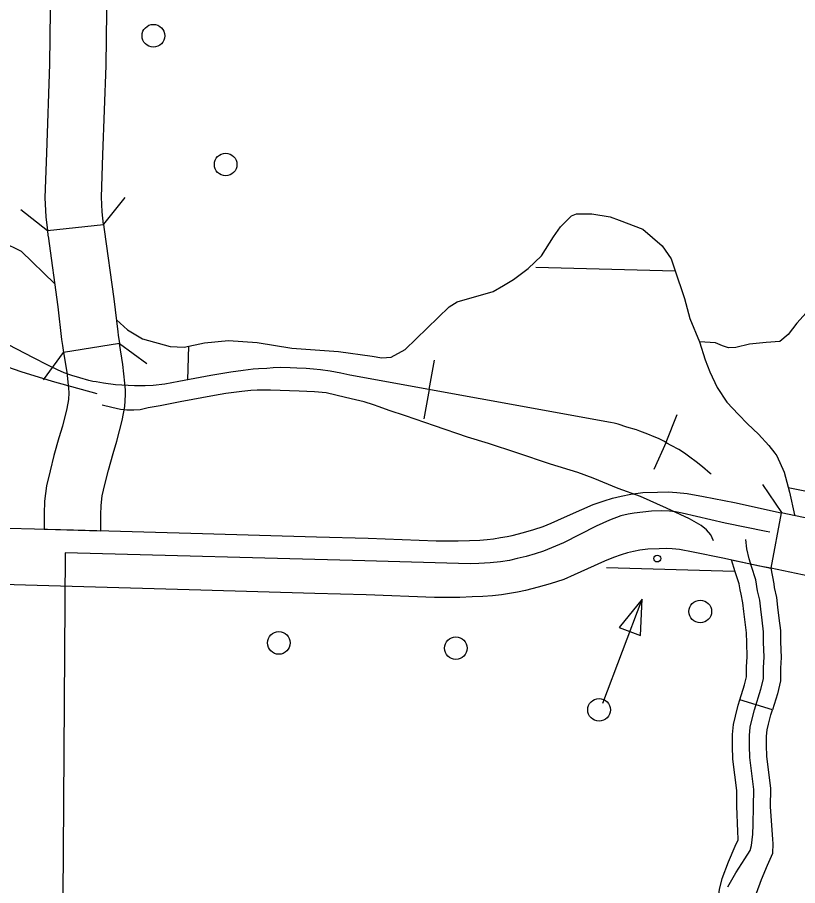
# Model space of a CAD drawing. Extents: x 1382482 to 1385815, y 1168351 to 1170484.
# Drawn here: x 1384689 to 1384826.9, y 1168998.2 to 1169151.6 of the extents above; entities that cross this region are included whole.
import ezdxf

# ---------------------------------------------------------------- set-up
doc = ezdxf.new("R2010")
doc.units = 0
for name, color, linetype in [('10', 7, 'Continuous'), ('35', 7, 'Continuous'), ('37', 7, 'Continuous'), ('5', 7, 'Continuous'), ('6', 7, 'Continuous'), ('Default', 7, 'Continuous')]:
    doc.layers.add(name, color=color, linetype=linetype)

msp = doc.modelspace()

# ---------------------------------------------------------------- linework, layer by layer
at = {"layer": '10'}
for points in [[(1384722.49, 1169200.38), (1384714.72, 1169206.68), (1384713.98, 1169205.77), (1384709.15, 1169199.09), (1384701.53, 1169188.53), (1384699.12, 1169184.88), (1384697.84, 1169182.6), (1384697.16, 1169180.98), (1384696.61, 1169179.37), (1384696.03, 1169177.53), (1384695.47, 1169175.54), (1384695.18, 1169173.29), (1384695.09, 1169171.01), (1384695.02, 1169167.04), (1384694.7, 1169143.31), (1384694.15, 1169127.65), (1384693.85, 1169119.73), (1384694.06, 1169116.38), (1384694.33, 1169113.91)], [(1384694.33, 1169113.91), (1384704.27, 1169115.01), (1384704.02, 1169117.24), (1384703.87, 1169119.84), (1384704.15, 1169127.29), (1384704.69, 1169143.07), (1384705.02, 1169166.88), (1384705.09, 1169170.74), (1384705.15, 1169172.46), (1384705.29, 1169173.54), (1384705.61, 1169174.67), (1384706.11, 1169176.24), (1384706.51, 1169177.42), (1384706.84, 1169178.2), (1384707.67, 1169179.68), (1384709.76, 1169182.85), (1384717.25, 1169193.23), (1384721.92, 1169199.68), (1384722.49, 1169200.38)], [(1384704.27, 1169115.01), (1384704.37, 1169114.1), (1384706.1, 1169101.86)], [(1384694.33, 1169113.91), (1384694.42, 1169113.08), (1384694.44, 1169112.92), (1384696.19, 1169100.47)], [(1384706.1, 1169101.86), (1384706.76, 1169096.01), (1384706.84, 1169095.47), (1384707.08, 1169093.94)], [(1384696.19, 1169100.47), (1384696.84, 1169094.68), (1384697.01, 1169093.59), (1384697.2, 1169092.4)], [(1384707.08, 1169093.94), (1384697.2, 1169092.4), (1384697.75, 1169088.9), (1384698.09, 1169086.02), (1384698.14, 1169085.33), (1384698.14, 1169085.25), (1384698.06, 1169084.05), (1384697.78, 1169082.48), (1384696.98, 1169079.37), (1384696.38, 1169077.32), (1384695.48, 1169074.17), (1384694.8, 1169071.44), (1384694.15, 1169068.81), (1384693.83, 1169066.08), (1384693.75, 1169063.87), (1384693.75, 1169061.16), (1384703.75, 1169060.88)], [(1384703.75, 1169060.88), (1384703.75, 1169063.68), (1384703.81, 1169065.32), (1384704.01, 1169067.02), (1384704.51, 1169069.03), (1384705.14, 1169071.6), (1384705.98, 1169074.54), (1384706.62, 1169076.72), (1384707.56, 1169080.35), (1384708, 1169082.84), (1384708.14, 1169084.91), (1384708.14, 1169085.7), (1384708.04, 1169086.97), (1384707.66, 1169090.26), (1384707.08, 1169093.94)], [(1384698.96, 1169061.01), (1384721.75, 1169060.37), (1384741.88, 1169059.81), (1384751.01, 1169059.57), (1384763.02, 1169059.1), (1384764.97, 1169059.07), (1384766.95, 1169059.07), (1384768.95, 1169059.18), (1384770.76, 1169059.24), (1384772.05, 1169059.34), (1384773.2, 1169059.46), (1384774.41, 1169059.68), (1384775.61, 1169059.86), (1384776.5, 1169060.06), (1384778.48, 1169060.57), (1384780.31, 1169061.07), (1384781.98, 1169061.62), (1384783.38, 1169062.24), (1384785.74, 1169063.28), (1384788.78, 1169064.65), (1384790.81, 1169065.52), (1384792.74, 1169066.17), (1384794.23, 1169066.61), (1384795.74, 1169067), (1384797.43, 1169067.32), (1384799.58, 1169067.61), (1384802.18, 1169067.71), (1384804.06, 1169067.74), (1384805.59, 1169067.63), (1384807.39, 1169067.46), (1384810.31, 1169066.94), (1384815.8, 1169065.84), (1384824.01, 1169064.04)], [(1384539.36, 1169054.8), (1384539.93, 1169055.99), (1384540.39, 1169057.6), (1384540.65, 1169059.48), (1384540.52, 1169061.52), (1384540.19, 1169063.32), (1384539.61, 1169064.8), (1384552.93, 1169064.43), (1384562.7, 1169064.31), (1384580.05, 1169063.77), (1384622.56, 1169062.85), (1384644.46, 1169062.41), (1384663.7, 1169061.97), (1384670.78, 1169061.78), (1384677.1, 1169061.61), (1384680.43, 1169061.53), (1384698.96, 1169061.01)], [(1384824.01, 1169064.04), (1384822.2, 1169054.26), (1384820.19, 1169054.64), (1384813.74, 1169056.05), (1384808.45, 1169057.11), (1384806.04, 1169057.54), (1384804.76, 1169057.67), (1384803.8, 1169057.74), (1384802.46, 1169057.71), (1384800.43, 1169057.63), (1384799.03, 1169057.45), (1384797.93, 1169057.23), (1384796.89, 1169056.97), (1384795.77, 1169056.64), (1384794.38, 1169056.17), (1384792.8, 1169055.49), (1384789.8, 1169054.14), (1384787.41, 1169053.09), (1384785.6, 1169052.29), (1384783.19, 1169051.49), (1384781.05, 1169050.91), (1384778.85, 1169050.33), (1384777.4, 1169050.01), (1384776.02, 1169049.81), (1384774.62, 1169049.56), (1384772.98, 1169049.39), (1384771.31, 1169049.25), (1384769.39, 1169049.19), (1384767.24, 1169049.07), (1384764.89, 1169049.07), (1384762.75, 1169049.1), (1384750.68, 1169049.57), (1384741.61, 1169049.81), (1384721.47, 1169050.37), (1384698.68, 1169051.02)], [(1384838.92, 1169060.95), (1384824.01, 1169064.04)], [(1384698.68, 1169051.02), (1384680.16, 1169051.53), (1384676.84, 1169051.61), (1384670.51, 1169051.79), (1384663.45, 1169051.98), (1384644.25, 1169052.41), (1384622.35, 1169052.86), (1384579.79, 1169053.78), (1384562.48, 1169054.31), (1384552.73, 1169054.43), (1384539.36, 1169054.8)], [(1384836.76, 1169051.19), (1384822.2, 1169054.26)]]:
    msp.add_lwpolyline(points, dxfattribs=at)
at = {"layer": '35'}
for points in [[(1384718.51, 1169093.3), (1384722.12, 1169094.1), (1384726.32, 1169094.47), (1384731.4, 1169094.14), (1384737.52, 1169093.15), (1384745.76, 1169092.58), (1384751.73, 1169091.72), (1384753.43, 1169091.44), (1384755.08, 1169091.55), (1384757.58, 1169092.89), (1384765.35, 1169100.43), (1384766.78, 1169101.32), (1384773.15, 1169103.13), (1384774.93, 1169104.2), (1384776.72, 1169105.3), (1384779.29, 1169107.22), (1384781.68, 1169109.44), (1384783.8, 1169112.82), (1384785.03, 1169114.56), (1384785.88, 1169115.47), (1384786.96, 1169116.54), (1384787.87, 1169116.89), (1384790.57, 1169116.89), (1384793.81, 1169116.37), (1384795.42, 1169115.74), (1384799.55, 1169114.16), (1384803.02, 1169111.2), (1384804.58, 1169108.91), (1384805.19, 1169107.16), (1384806.94, 1169101.94)], [(1384672.95, 1169113.76), (1384678.65, 1169113.58), (1384683.4, 1169112.81), (1384686.36, 1169111.95), (1384689.68, 1169110.29), (1384695.63, 1169104.5)], [(1384847.83, 1169106.39), (1384845.15, 1169105.07), (1384842.42, 1169104.5), (1384840.06, 1169104.1), (1384837.24, 1169103.36), (1384831.24, 1169100.72), (1384828.97, 1169099.99), (1384826.79, 1169097.57), (1384825.26, 1169095.53), (1384823.78, 1169094.33), (1384821.35, 1169094.13), (1384818.4, 1169093.83), (1384815.99, 1169093.25), (1384814.69, 1169093.19), (1384813.66, 1169093.53), (1384812.41, 1169094.1), (1384809.57, 1169094.27)], [(1384806.94, 1169101.94), (1384807.9, 1169098.39), (1384809.57, 1169094.27), (1384810.59, 1169091.08), (1384811.43, 1169088.98), (1384812.71, 1169086.21), (1384814.45, 1169083.6), (1384816.48, 1169081.4), (1384818.1, 1169079.77), (1384820, 1169077.95), (1384821.82, 1169075.94), (1384822.88, 1169074.58), (1384823.27, 1169074.11), (1384824.53, 1169071.21), (1384825.48, 1169067.69), (1384826.41, 1169063.67)], [(1384706.52, 1169098.14), (1384708.51, 1169096.39), (1384711.15, 1169094.77), (1384716.05, 1169093.44), (1384718.51, 1169093.3)]]:
    msp.add_lwpolyline(points, dxfattribs=at)
at = {"layer": '37'}
for points in [[(1384707.99, 1169119.75), (1384704.27, 1169115.04)], [(1384694.34, 1169113.88), (1384689.63, 1169117.6)], [(1384707.08, 1169093.94), (1384711.93, 1169090.41)], [(1384693.67, 1169087.55), (1384697.2, 1169092.4)], [(1384820.72, 1169069.06), (1384824.07, 1169064.09)]]:
    msp.add_lwpolyline(points, dxfattribs=at)
at = {"layer": '5'}
msp.add_lwpolyline([(1384793.14, 1169054.37), (1384815.76, 1169053.75)], dxfattribs=at)
at = {"layer": '6'}
for points in [[(1384780.68, 1169107.46), (1384805.31, 1169106.79)], [(1384825.25, 1169068.54), (1384831.75, 1169067.23), (1384841.55, 1169105.81), (1384850.16, 1169105.57), (1384848.24, 1169098.01), (1384849.48, 1169098), (1384856.97, 1169097.91), (1384856.83, 1169086.99), (1384855.65, 1169087.76), (1384849.62, 1169063.41), (1384852.15, 1169062.88), (1384856.59, 1169061.99), (1384858.73, 1169061.58), (1384862.24, 1169061.29), (1384865.47, 1169061.14), (1384866.17, 1169061.12)], [(1384719.16, 1169087.56), (1384719.34, 1169093.49)], [(1384804.3, 1169064.35), (1384802.92, 1169064.39), (1384801.11, 1169064.31), (1384798.04, 1169064), (1384796.97, 1169063.8), (1384795.7, 1169063.53), (1384793.7, 1169062.76), (1384791.34, 1169061.71), (1384785.55, 1169058.75), (1384782, 1169057.29), (1384780.55, 1169056.82), (1384778.93, 1169056.31), (1384777.35, 1169055.95), (1384776.02, 1169055.64), (1384774.39, 1169055.36), (1384772.59, 1169055.19), (1384770.57, 1169055.06), (1384769.07, 1169055.03), (1384750.45, 1169055.54), (1384697.47, 1169056.99)], [(1384822, 1169060.64), (1384821.4, 1169060.76), (1384814.11, 1169062.22), (1384806.55, 1169064), (1384805.33, 1169064.23), (1384804.3, 1169064.35)], [(1384697.47, 1169056.99), (1384697.09, 1169004.13), (1384696.72, 1168951.26), (1384696.34, 1168898.39)]]:
    msp.add_lwpolyline(points, dxfattribs=at)
at = {"layer": 'Default'}
for p, q in [((1384761.83, 1169085.84), (1384762.77, 1169091.03)), ((1384761.83, 1169085.84), (1384760.89, 1169080.64)), ((1384803.7, 1169076.53), (1384805.65, 1169081.44)), ((1384803.7, 1169076.53), (1384801.51, 1169071.72)), ((1384822.47, 1169029.23), (1384816.74, 1169031.01)), ((1384816.74, 1169031.01), (1384816.74, 1169031.01))]:
    msp.add_line(p, q, dxfattribs=at)
for points in [[(1384703.14, 1169085.08), (1384695.21, 1169087.24), (1384689.69, 1169088.97), (1384684.76, 1169090.69), (1384681.44, 1169091.64), (1384678.29, 1169092.53), (1384675.44, 1169093.24), (1384670.27, 1169094.49), (1384667.15, 1169095.16), (1384664.15, 1169095.78), (1384660.74, 1169096.61), (1384658.66, 1169097.09), (1384656.1, 1169097.62), (1384653.81, 1169097.96), (1384652.15, 1169098.05), (1384649.66, 1169098.07), (1384648.1, 1169097.96), (1384646.25, 1169097.68), (1384644.67, 1169097.5), (1384628.96, 1169095.62), (1384611.18, 1169093.32), (1384602.72, 1169092.07), (1384594.83, 1169091.18)], [(1384811.64, 1169070.85), (1384811.46, 1169071.01), (1384810.1, 1169072.19), (1384809.01, 1169073.06), (1384807.87, 1169073.91), (1384806.95, 1169074.58), (1384805.92, 1169075.22), (1384804.57, 1169075.97), (1384803.81, 1169076.38), (1384803.27, 1169076.69), (1384802.34, 1169077.16), (1384801.56, 1169077.5), (1384800.43, 1169077.97), (1384799.04, 1169078.5), (1384798.46, 1169078.69), (1384796.74, 1169079.2), (1384795.2, 1169079.69), (1384794.48, 1169079.89), (1384793.83, 1169080.02), (1384747.76, 1169088.39), (1384746.22, 1169088.73), (1384744.32, 1169089.05), (1384742.59, 1169089.3), (1384741.39, 1169089.42), (1384740.09, 1169089.53), (1384738.44, 1169089.62), (1384737.27, 1169089.67), (1384735.54, 1169089.7), (1384734.26, 1169089.64), (1384733.1, 1169089.56), (1384731.62, 1169089.47), (1384730.71, 1169089.42), (1384728.95, 1169089.19), (1384726.75, 1169088.9), (1384723.2, 1169088.31), (1384717.55, 1169087.26), (1384715.07, 1169086.8), (1384713.03, 1169086.52), (1384711.64, 1169086.46), (1384709.72, 1169086.46), (1384706.39, 1169086.69), (1384704.26, 1169086.97), (1384702.96, 1169087.17), (1384702.39, 1169087.28), (1384701.68, 1169087.43), (1384700.06, 1169087.88), (1384698.64, 1169088.31), (1384697.27, 1169088.79), (1384696.11, 1169089.3), (1384694.39, 1169090.13), (1384691.89, 1169091.43), (1384687.46, 1169093.74)], [(1384811.64, 1169070.85), (1384811.46, 1169071.01), (1384810.1, 1169072.19), (1384809.01, 1169073.06), (1384807.87, 1169073.91), (1384806.95, 1169074.58), (1384805.92, 1169075.22), (1384804.57, 1169075.97), (1384803.81, 1169076.38), (1384803.27, 1169076.69), (1384802.34, 1169077.16), (1384801.56, 1169077.5), (1384800.43, 1169077.97), (1384799.04, 1169078.5), (1384798.46, 1169078.69), (1384796.74, 1169079.2), (1384795.2, 1169079.69), (1384794.48, 1169079.89), (1384793.83, 1169080.02), (1384747.76, 1169088.39), (1384746.22, 1169088.73), (1384744.32, 1169089.05), (1384742.59, 1169089.3), (1384741.39, 1169089.42), (1384740.09, 1169089.53), (1384738.44, 1169089.62), (1384737.27, 1169089.67), (1384735.54, 1169089.7), (1384734.26, 1169089.64), (1384733.1, 1169089.56), (1384731.62, 1169089.47), (1384730.71, 1169089.42), (1384728.95, 1169089.19), (1384726.75, 1169088.9), (1384723.2, 1169088.31), (1384717.55, 1169087.26), (1384715.07, 1169086.8), (1384713.03, 1169086.52), (1384711.64, 1169086.46), (1384709.72, 1169086.46), (1384706.39, 1169086.69), (1384704.26, 1169086.97), (1384702.96, 1169087.17), (1384702.39, 1169087.28), (1384701.68, 1169087.43), (1384700.06, 1169087.88), (1384698.64, 1169088.31), (1384697.27, 1169088.79), (1384696.11, 1169089.3), (1384694.39, 1169090.13), (1384691.89, 1169091.43), (1384687.46, 1169093.74)], [(1384733.76, 1169085.71), (1384732.55, 1169085.73), (1384731.39, 1169085.73), (1384730.28, 1169085.65), (1384728.72, 1169085.46), (1384725.88, 1169085.12), (1384723.85, 1169084.78), (1384717.82, 1169083.67), (1384714.29, 1169082.95), (1384712.12, 1169082.57), (1384710.7, 1169082.27), (1384709.6, 1169082.18), (1384708.38, 1169082.18), (1384707.25, 1169082.33), (1384705.74, 1169082.63), (1384704.01, 1169083.08)], [(1384812.04, 1169059.12), (1384811.57, 1169060.13), (1384810.81, 1169061.01), (1384809.86, 1169061.78), (1384807.84, 1169062.97), (1384803.74, 1169064.84), (1384799.14, 1169066.95), (1384795.19, 1169068.37), (1384790.77, 1169070.19), (1384788.11, 1169071.18), (1384783.24, 1169072.66), (1384777.28, 1169074.65), (1384772.29, 1169076.29), (1384768.59, 1169077.4), (1384762.78, 1169079.39), (1384757.61, 1169081.2), (1384754.76, 1169082.12), (1384752.95, 1169082.77), (1384751.95, 1169083.12), (1384750.32, 1169083.65), (1384748.8, 1169084.04), (1384747, 1169084.43), (1384743.63, 1169085.25), (1384741.55, 1169085.4), (1384738.86, 1169085.52), (1384733.76, 1169085.71)], [(1384814.6, 1168997.97), (1384816.02, 1169000.45), (1384817.59, 1169002.89), (1384818.57, 1169004.35), (1384818.77, 1169005.25), (1384819.01, 1169007.26), (1384819.08, 1169008.95), (1384819.16, 1169012.14), (1384819.2, 1169015.15), (1384818.49, 1169020.78), (1384818.42, 1169022.86), (1384818.42, 1169024.71), (1384818.57, 1169026.17), (1384818.85, 1169027.43), (1384819.32, 1169029.2), (1384820.46, 1169032.86), (1384820.89, 1169034.72), (1384820.89, 1169036.72), (1384821.01, 1169038.53), (1384820.93, 1169041.17), (1384820.89, 1169043.02), (1384820.66, 1169045.06), (1384820.42, 1169046.99), (1384820.23, 1169048.61), (1384819.87, 1169050.26), (1384819.52, 1169052.23), (1384818.77, 1169054.55), (1384818.34, 1169055.93), (1384817.94, 1169057.7), (1384817.76, 1169059.31)], [(1384816.79, 1169050.44), (1384816.6, 1169051.5), (1384815.91, 1169053.64), (1384815.26, 1169055.72), (1384822.2, 1169054.26)], [(1384822.2, 1169054.26), (1384822.7, 1169051.5)], [(1384816.74, 1169031.01), (1384817.56, 1169033.64), (1384817.89, 1169035.06), (1384817.89, 1169036.82), (1384818.01, 1169038.58), (1384817.93, 1169041.09), (1384817.9, 1169042.81), (1384817.68, 1169044.71), (1384817.44, 1169046.63), (1384817.26, 1169048.11), (1384816.93, 1169049.68), (1384816.79, 1169050.44)], [(1384822.7, 1169051.5), (1384822.81, 1169050.84), (1384823.19, 1169049.1), (1384823.4, 1169047.36), (1384823.64, 1169045.42), (1384823.89, 1169043.22), (1384823.93, 1169041.24), (1384824.01, 1169038.48), (1384823.89, 1169036.62), (1384823.89, 1169034.37), (1384823.36, 1169032.07), (1384822.47, 1169029.23)], [(1384792.5, 1169030.42), (1384799.44, 1169048.79)], [(1384816.36, 1169007.7), (1384816.16, 1169012.19), (1384816.2, 1169014.98), (1384815.5, 1169020.53), (1384815.42, 1169022.8), (1384815.42, 1169024.87), (1384815.61, 1169026.65), (1384815.93, 1169028.13), (1384816.44, 1169030.03), (1384816.74, 1169031.01)], [(1384822.54, 1169006.36), (1384822.16, 1169012.08), (1384822.2, 1169015.32), (1384821.49, 1169021.02), (1384821.42, 1169022.92), (1384821.42, 1169024.55), (1384821.54, 1169025.68), (1384821.76, 1169026.72), (1384822.2, 1169028.36), (1384822.47, 1169029.23)], [(1384815.05, 1168988.7), (1384814.99, 1168988.81), (1384814.02, 1168990.7), (1384813.28, 1168993.14), (1384813.01, 1168994.76), (1384812.96, 1168996.17), (1384813.15, 1168997.45), (1384813.59, 1168999.42), (1384814.69, 1169002.36), (1384815.9, 1169005.13), (1384816.41, 1169006.23), (1384816.42, 1169006.43), (1384816.36, 1169007.7)], [(1384820.65, 1168990.8), (1384819.97, 1168992.07), (1384819.48, 1168993.59), (1384819.33, 1168994.45), (1384819.31, 1168994.94), (1384819.38, 1168995.46), (1384819.65, 1168996.81), (1384820.52, 1168999.23), (1384821.6, 1169001.8), (1384822.53, 1169003.9), (1384822.59, 1169005.55), (1384822.54, 1169006.36)]]:
    msp.add_lwpolyline(points, dxfattribs=at)
msp.add_lwpolyline([(1384795.37, 1169043.79), (1384799.18, 1169042.35), (1384799.44, 1169048.79)], close=True, dxfattribs=at)
for centre, radius in [((1384713.06, 1169148.36), 2), ((1384725.84, 1169125.61), 2), ((1384802.13, 1169055.96), 0.6), ((1384809.73, 1169046.6), 2), ((1384735.23, 1169041.05), 2), ((1384766.52, 1169040.13), 2), ((1384791.83, 1169029.24), 2)]:
    msp.add_circle(centre, radius, dxfattribs=at)

doc.saveas('drawing.dxf')
